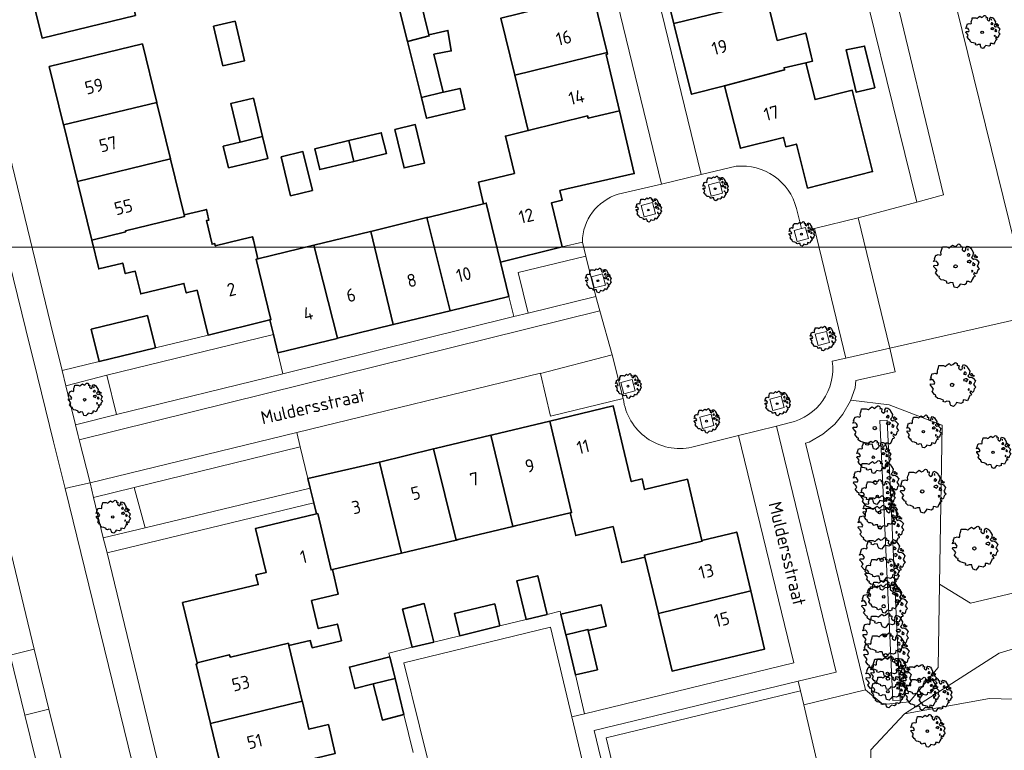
# Model space of a CAD drawing. Header units: metres. Extents: x 152391 to 157968, y 462336 to 467280.
# Tile 673 of 736: x 157176 to 157278, y 464316 to 464391. Entities that reach past the tile are written whole.
import ezdxf
from ezdxf.enums import TextEntityAlignment as Align

# ---------------------------------------------------------------- set-up
doc = ezdxf.new("R2010")
doc.units = ezdxf.units.M
doc.header["$LTSCALE"] = 0.75
doc.layers.get('0').update_dxf_attribs({"lineweight": 25})
for name, color, linetype, lineweight in [('B-GV-GR-BOOM-S', 252, 'Continuous', 25), ('B-WE-GR-BEPLANTING_CULTUUR_BODEMBEDEKKER-GV', 251, 'Continuous', 18), ('B-WE-GR-BEPLANTING_CULTUUR_BOSPLANTSOEN-GV', 251, 'Continuous', 18), ('B-WE-GR-GROENVOORZIENING-GV', 251, 'Continuous', 18), ('B-WE-GR-HOUTOPSTAND_LOOF-GV', 251, 'Continuous', 13), ('B-WE-OG-BEBOUWING-GV', 6, 'Continuous', 35), ('B-WE-OG-BEBOUWING-T18', 1, 'Continuous', 18), ('B-WE-OG-TERREIN_CULTUURSCHEIDING-GV', 251, 'Continuous', 18), ('B-WE-OG-TOPOGRAFIE-T18', 1, 'Continuous', 18), ('B-WE-OG-WATER_SLOOT-GV', 251, 'Continuous', 18), ('B-WE-VH-VERHARDING_ASFALT-GV', 251, 'Continuous', 18), ('B-WE-VH-VERHARDING_BETONSTRAATSTEEN-GV', 251, 'Continuous', 18), ('B-WE-VH-VERHARDING_STRAATBAKSTEEN-GV', 251, 'Continuous', 18), ('B-WE-VH-VERHARDING_TEGEL-GV', 251, 'Continuous', 18)]:
    doc.layers.add(name, color=color, linetype=linetype, lineweight=lineweight)
doc.layers.add('X-XX-AL-TEKENBLAD_HULPLIJN-G', color=7, linetype='Continuous', lineweight=18, plot=False)
doc.styles.add('NLCS-ISO-M750-T18', font='NLCS-ISO.ttf', dxfattribs={"height": 1.35})

# ---------------------------------------------------------------- blocks, each defined once
blk = doc.blocks.new('SGR-BOOM_21_30')
at = {"linetype": 'Continuous'}
for p, q in [((-1.13, 1.09), (-1.11, 1.19)), ((-1.12, 0.92), (-1.13, 1.09)), ((-1.11, 1.19), (-1.05, 1.33)), ((-1.05, 1.33), (-1.02, 1.5)), ((-1.02, 1.5), (-0.67, 1.5)), ((-0.67, 1.5), (-0.52, 1.43)), ((-0.52, 1.43), (-0.47, 1.45)), ((-0.47, 1.45), (-0.37, 1.55)), ((-0.37, 1.55), (-0.23, 1.65)), ((-0.23, 1.65), (-0.13, 1.58)), ((-0.13, 1.58), (-0.06, 1.52)), ((-0.06, 1.52), (0.07, 1.58)), ((0.07, 1.58), (0.2, 1.71)), ((0.2, 1.71), (0.26, 1.73)), ((0.26, 1.73), (0.33, 1.7)), ((0.33, 1.7), (0.39, 1.65)), ((0.4, 1.53), (0.38, 1.5)), ((0.38, 1.5), (0.53, 1.52)), ((0.39, 1.65), (0.4, 1.53)), ((0.54, 1.48), (0.51, 1.29)), ((0.51, 1.29), (0.57, 1.24)), ((0.53, 1.52), (0.54, 1.48)), ((0.57, 1.24), (0.69, 1.15)), ((0.69, 1.15), (0.75, 1.2)), ((0.75, 1.2), (0.8, 1.29)), ((0.79, 1.4), (0.89, 1.56)), ((0.8, 1.29), (0.79, 1.4)), ((0.89, 1.56), (1.02, 1.53)), ((0.97, 1.37), (0.93, 1.33)), ((0.93, 1.33), (0.95, 1.25)), ((0.95, 1.25), (0.96, 1.24)), ((0.96, 1.27), (0.97, 1.37)), ((1.02, 1.53), (1.16, 1.45)), ((1.16, 1.45), (1.25, 1.27)), ((1.25, 1.27), (1.38, 1.06)), ((1.38, 1.06), (1.32, 0.79)), ((-1.7, 0.37), (-1.66, 0.48)), ((-1.49, 0.41), (-1.7, 0.37)), ((-1.68, -0.03), (-1.67, 0.09)), ((-1.67, 0.09), (-1.39, 0.07)), ((-1.66, 0.48), (-1.6, 0.53)), ((-1.63, 0.58), (-1.53, 0.87)), ((-1.6, 0.53), (-1.63, 0.58)), ((-1.53, 0.87), (-1.46, 0.86)), ((-1.42, 0.33), (-1.49, 0.41)), ((-1.46, 0.86), (-1.34, 0.91)), ((-1.33, 0.18), (-1.42, 0.33)), ((-1.39, 0.07), (-1.33, 0.18)), ((-1.34, 0.91), (-1.18, 0.86)), ((-1.18, 0.86), (-1.12, 0.92)), ((0.94, 0.91), (0.89, 0.87)), ((0.89, 0.87), (0.93, 0.83)), ((0.93, 0.41), (0.89, 0.33)), ((0.89, 0.33), (1.03, 0.32)), ((0.93, 0.83), (0.98, 0.84)), ((1.05, 0.46), (0.93, 0.41)), ((0.97, 0.97), (0.94, 0.91)), ((1.03, 0.97), (0.97, 0.97)), ((0.98, 0.84), (1.03, 0.78)), ((1.08, 0.94), (1.03, 0.97)), ((1.03, 0.78), (1.08, 0.84)), ((1.03, 0.32), (1.11, 0.25)), ((1.11, 0.46), (1.05, 0.46)), ((1.12, 0.87), (1.08, 0.94)), ((1.08, 0.84), (1.12, 0.87)), ((1.22, 0.4), (1.11, 0.46)), ((1.11, 0.25), (1.2, 0.37)), ((1.2, 0.37), (1.24, 0.41)), ((1.32, 0.79), (1.23, 0.69)), ((1.23, 0.69), (1.27, 0.63)), ((1.27, 0.63), (1.38, 0.56)), ((1.34, 0.18), (1.31, 0.1)), ((1.43, 0.05), (1.31, 0.1)), ((1.36, 0.3), (1.34, 0.23)), ((1.34, 0.23), (1.34, 0.18)), ((1.43, 0.23), (1.36, 0.3)), ((1.38, 0.56), (1.44, 0.6)), ((1.47, 0.2), (1.43, 0.23)), ((1.43, 0.05), (1.51, 0.14)), ((1.47, 0.86), (1.44, 0.81)), ((1.44, 0.81), (1.46, 0.74)), ((1.44, 0.6), (1.57, 0.56)), ((1.46, 0.74), (1.53, 0.69)), ((1.54, 0.86), (1.47, 0.86)), ((1.51, 0.14), (1.47, 0.2)), ((1.53, 0.73), (1.64, 0.68)), ((1.53, 0.69), (1.54, 0.73)), ((1.62, 0.76), (1.54, 0.86)), ((1.57, 0.56), (1.64, 0.51)), ((1.73, 0.71), (1.62, 0.76)), ((1.64, 0.68), (1.73, 0.71)), ((1.64, 0.51), (1.81, 0.32)), ((1.72, 0.1), (1.67, 0.04)), ((1.67, 0.04), (1.76, -0.09)), ((1.81, 0.32), (1.72, 0.1)), ((-1.54, -0.18), (-1.68, -0.03)), ((-1.55, -0.51), (-1.49, -0.42)), ((-1.35, -0.75), (-1.55, -0.51)), ((-1.44, -0.32), (-1.54, -0.18)), ((-1.49, -0.42), (-1.44, -0.32)), ((-1.25, -0.78), (-1.35, -0.75)), ((-1.27, -0.9), (-1.25, -0.78)), ((-1.11, -1.05), (-1.27, -0.9)), ((1.29, -1.01), (1.18, -1.24)), ((1.29, -0.29), (1.24, -0.36)), ((1.24, -0.36), (1.25, -0.42)), ((1.26, -0.42), (1.33, -0.41)), ((1.33, -0.34), (1.29, -0.29)), ((1.36, -0.88), (1.29, -1.01)), ((1.33, -0.41), (1.33, -0.34)), ((1.37, -0.83), (1.36, -0.88)), ((1.48, -0.8), (1.37, -0.83)), ((1.46, -0.47), (1.39, -0.59)), ((1.39, -0.59), (1.43, -0.64)), ((1.43, -0.64), (1.5, -0.7)), ((1.58, -0.59), (1.46, -0.47)), ((1.5, -0.7), (1.48, -0.8)), ((1.66, -0.52), (1.58, -0.59)), ((1.68, -0.42), (1.66, -0.52)), ((1.72, -0.31), (1.68, -0.42)), ((1.84, -0.18), (1.72, -0.31)), ((1.76, -0.09), (1.84, -0.18)), ((-0.91, -1.08), (-1.11, -1.05)), ((-0.67, -1.18), (-0.91, -1.08)), ((-0.68, -1.29), (-0.67, -1.18)), ((-0.55, -1.33), (-0.68, -1.29)), ((-0.4, -1.26), (-0.55, -1.33)), ((-0.19, -1.28), (-0.4, -1.26)), ((-0.16, -1.43), (-0.19, -1.28)), ((-0.13, -1.49), (-0.16, -1.43)), ((-0.1, -1.61), (-0.13, -1.49)), ((0.11, -1.67), (-0.1, -1.61)), ((0.25, -1.52), (0.11, -1.67)), ((0.36, -1.38), (0.25, -1.52)), ((0.68, -1.44), (0.36, -1.38)), ((0.83, -1.36), (0.68, -1.44)), ((0.84, -1.16), (0.83, -1.36)), ((1.03, -1.18), (0.84, -1.16)), ((1.18, -1.24), (1.03, -1.18))]:
    blk.add_line(p, q, dxfattribs=at)
blk.add_circle((0, 0), 0.126, dxfattribs=at)
blk = doc.blocks.new('SGR-BOOM_31_50')
at = {"linetype": 'Continuous'}
for p, q in [((-0.63, 1.93), (-0.49, 2.06)), ((-0.49, 2.06), (-0.3, 2.2)), ((-0.3, 2.2), (-0.18, 2.11)), ((-0.18, 2.11), (-0.08, 2.02)), ((-0.08, 2.02), (0.09, 2.11)), ((0.09, 2.11), (0.27, 2.28)), ((0.27, 2.28), (0.35, 2.31)), ((0.35, 2.31), (0.44, 2.26)), ((0.44, 2.26), (0.52, 2.2)), ((0.54, 2.04), (0.51, 2)), ((0.52, 2.2), (0.54, 2.04)), ((1.05, 1.87), (1.19, 2.09)), ((1.19, 2.09), (1.36, 2.04)), ((1.36, 2.04), (1.54, 1.93)), ((-2.18, 0.77), (-2.04, 1.17)), ((-2.04, 1.17), (-1.94, 1.14)), ((-1.94, 1.14), (-1.79, 1.21)), ((-1.79, 1.21), (-1.57, 1.14)), ((-1.57, 1.14), (-1.49, 1.23)), ((-1.51, 1.45), (-1.48, 1.58)), ((-1.49, 1.23), (-1.51, 1.45)), ((-1.48, 1.58), (-1.4, 1.78)), ((-1.4, 1.78), (-1.36, 2)), ((-1.36, 2), (-0.89, 2)), ((-0.89, 2), (-0.69, 1.91)), ((-0.69, 1.91), (-0.63, 1.93)), ((0.51, 2), (0.71, 2.02)), ((0.72, 1.98), (0.68, 1.71)), ((0.68, 1.71), (0.75, 1.65)), ((0.71, 2.02), (0.72, 1.98)), ((0.75, 1.65), (0.92, 1.54)), ((0.92, 1.54), (1, 1.6)), ((1, 1.6), (1.06, 1.71)), ((1.06, 1.71), (1.05, 1.87)), ((1.25, 1.21), (1.19, 1.17)), ((1.19, 1.17), (1.23, 1.1)), ((1.3, 1.82), (1.23, 1.78)), ((1.23, 1.78), (1.27, 1.67)), ((1.23, 1.1), (1.31, 1.12)), ((1.3, 1.3), (1.25, 1.21)), ((1.27, 1.67), (1.28, 1.65)), ((1.28, 1.69), (1.3, 1.82)), ((1.37, 1.3), (1.3, 1.3)), ((1.31, 1.12), (1.37, 1.03)), ((1.44, 1.25), (1.37, 1.3)), ((1.37, 1.03), (1.44, 1.12)), ((1.5, 1.17), (1.44, 1.25)), ((1.44, 1.12), (1.5, 1.17)), ((1.54, 1.93), (1.67, 1.69)), ((1.76, 1.06), (1.64, 0.93)), ((1.67, 1.69), (1.84, 1.41)), ((1.84, 1.41), (1.76, 1.06)), ((1.96, 1.14), (1.92, 1.08)), ((1.92, 1.08), (1.95, 0.99)), ((2.06, 1.14), (1.96, 1.14)), ((2.16, 1.01), (2.06, 1.14)), ((-2.27, 0.49), (-2.21, 0.64)), ((-1.99, 0.55), (-2.27, 0.49)), ((-2.24, -0.04), (-2.22, 0.11)), ((-2.22, 0.11), (-1.85, 0.09)), ((-2.21, 0.64), (-2.13, 0.71)), ((-2.13, 0.71), (-2.18, 0.77)), ((-1.9, 0.44), (-1.99, 0.55)), ((-1.77, 0.25), (-1.9, 0.44)), ((-1.85, 0.09), (-1.77, 0.25)), ((1.23, 0.55), (1.19, 0.44)), ((1.19, 0.44), (1.37, 0.42)), ((1.4, 0.62), (1.23, 0.55)), ((1.37, 0.42), (1.48, 0.33)), ((1.48, 0.62), (1.4, 0.62)), ((1.62, 0.53), (1.48, 0.62)), ((1.48, 0.33), (1.61, 0.49)), ((1.61, 0.49), (1.65, 0.55)), ((1.64, 0.93), (1.7, 0.84)), ((1.7, 0.84), (1.84, 0.75)), ((1.79, 0.25), (1.75, 0.14)), ((1.91, 0.07), (1.75, 0.14)), ((1.81, 0.4), (1.79, 0.31)), ((1.79, 0.31), (1.79, 0.25)), ((1.9, 0.31), (1.81, 0.4)), ((1.84, 0.75), (1.92, 0.79)), ((1.96, 0.27), (1.9, 0.31)), ((1.91, 0.07), (2.01, 0.18)), ((1.92, 0.79), (2.09, 0.75)), ((1.95, 0.99), (2.04, 0.93)), ((2.01, 0.18), (1.96, 0.27)), ((2.04, 0.97), (2.18, 0.9)), ((2.04, 0.93), (2.06, 0.97)), ((2.09, 0.75), (2.18, 0.68)), ((2.3, 0.95), (2.16, 1.01)), ((2.18, 0.9), (2.3, 0.95)), ((2.18, 0.68), (2.41, 0.42)), ((2.29, 0.14), (2.23, 0.05)), ((2.23, 0.05), (2.35, -0.13)), ((2.41, 0.42), (2.29, 0.14)), ((-2.05, -0.24), (-2.24, -0.04)), ((-2.07, -0.67), (-1.99, -0.56)), ((-1.8, -1), (-2.07, -0.67)), ((-1.91, -0.43), (-2.05, -0.24)), ((-1.99, -0.56), (-1.91, -0.43)), ((-1.67, -1.05), (-1.8, -1)), ((1.72, -0.39), (1.65, -0.48)), ((1.65, -0.48), (1.67, -0.56)), ((1.68, -0.56), (1.78, -0.54)), ((1.78, -0.45), (1.72, -0.39)), ((1.78, -0.54), (1.78, -0.45)), ((1.95, -0.63), (1.85, -0.78)), ((1.85, -0.78), (1.9, -0.85)), ((1.9, -0.85), (1.99, -0.94)), ((2.1, -0.78), (1.95, -0.63)), ((1.99, -0.94), (1.98, -1.07)), ((2.21, -0.7), (2.1, -0.78)), ((2.24, -0.56), (2.21, -0.7)), ((2.29, -0.41), (2.24, -0.56)), ((2.46, -0.24), (2.29, -0.41)), ((2.35, -0.13), (2.46, -0.24)), ((-1.7, -1.2), (-1.67, -1.05)), ((-1.48, -1.4), (-1.7, -1.2)), ((-1.22, -1.44), (-1.48, -1.4)), ((-0.89, -1.57), (-1.22, -1.44)), ((-0.91, -1.72), (-0.89, -1.57)), ((-0.73, -1.77), (-0.91, -1.72)), ((-0.53, -1.68), (-0.73, -1.77)), ((-0.25, -1.7), (-0.53, -1.68)), ((-0.21, -1.9), (-0.25, -1.7)), ((-0.18, -1.99), (-0.21, -1.9)), ((-0.13, -2.14), (-0.18, -1.99)), ((0.34, -2.03), (0.15, -2.23)), ((0.47, -1.83), (0.34, -2.03)), ((0.91, -1.92), (0.47, -1.83)), ((1.11, -1.81), (0.91, -1.92)), ((1.13, -1.55), (1.11, -1.81)), ((1.37, -1.57), (1.13, -1.55)), ((1.58, -1.66), (1.37, -1.57)), ((1.72, -1.35), (1.58, -1.66)), ((1.81, -1.18), (1.72, -1.35)), ((1.82, -1.11), (1.81, -1.18)), ((1.98, -1.07), (1.82, -1.11)), ((0.15, -2.23), (-0.13, -2.14))]:
    blk.add_line(p, q, dxfattribs=at)
blk.add_circle((0, 0), 0.169, dxfattribs=at)
blk = doc.blocks.new('SGR-BOOM_0_20')
at = {"linetype": 'Continuous'}
for p, q in [((-0.79, 1), (-0.76, 1.12)), ((-0.76, 1.12), (-0.5, 1.12)), ((-0.5, 1.12), (-0.39, 1.07)), ((-0.39, 1.07), (-0.35, 1.09)), ((-0.35, 1.09), (-0.27, 1.16)), ((-0.27, 1.16), (-0.17, 1.24)), ((-0.17, 1.24), (-0.1, 1.19)), ((-0.1, 1.19), (-0.05, 1.14)), ((-0.05, 1.14), (0.05, 1.19)), ((0.05, 1.19), (0.15, 1.28)), ((0.15, 1.28), (0.2, 1.3)), ((0.2, 1.3), (0.25, 1.27)), ((0.25, 1.27), (0.29, 1.24)), ((0.3, 1.15), (0.28, 1.12)), ((0.28, 1.12), (0.4, 1.14)), ((0.29, 1.24), (0.3, 1.15)), ((0.41, 1.11), (0.38, 0.96)), ((0.4, 1.14), (0.41, 1.11)), ((0.59, 1.05), (0.67, 1.17)), ((0.6, 0.96), (0.59, 1.05)), ((0.67, 1.17), (0.76, 1.15)), ((0.73, 1.03), (0.69, 1)), ((0.72, 0.95), (0.73, 1.03)), ((0.76, 1.15), (0.87, 1.09)), ((0.87, 1.09), (0.94, 0.95)), ((-1.28, 0.27), (-1.24, 0.36)), ((-1.12, 0.31), (-1.28, 0.27)), ((-1.26, -0.02), (-1.25, 0.06)), ((-1.25, 0.06), (-1.04, 0.05)), ((-1.24, 0.36), (-1.2, 0.4)), ((-1.22, 0.43), (-1.15, 0.66)), ((-1.2, 0.4), (-1.22, 0.43)), ((-1.15, 0.66), (-1.09, 0.64)), ((-1.07, 0.25), (-1.12, 0.31)), ((-1.09, 0.64), (-1.01, 0.68)), ((-1, 0.14), (-1.07, 0.25)), ((-1.04, 0.05), (-1, 0.14)), ((-1.01, 0.68), (-0.88, 0.64)), ((-0.88, 0.64), (-0.84, 0.69)), ((-0.85, 0.82), (-0.83, 0.89)), ((-0.84, 0.69), (-0.85, 0.82)), ((-0.83, 0.89), (-0.79, 1)), ((0.38, 0.96), (0.42, 0.93)), ((0.42, 0.93), (0.52, 0.87)), ((0.52, 0.87), (0.56, 0.9)), ((0.56, 0.9), (0.6, 0.96)), ((0.7, 0.68), (0.67, 0.66)), ((0.67, 0.66), (0.69, 0.62)), ((0.69, 0.31), (0.67, 0.25)), ((0.67, 0.25), (0.77, 0.24)), ((0.69, 1), (0.71, 0.94)), ((0.69, 0.62), (0.74, 0.63)), ((0.79, 0.35), (0.69, 0.31)), ((0.73, 0.73), (0.7, 0.68)), ((0.71, 0.94), (0.72, 0.93)), ((0.77, 0.73), (0.73, 0.73)), ((0.74, 0.63), (0.77, 0.58)), ((0.81, 0.71), (0.77, 0.73)), ((0.77, 0.58), (0.81, 0.63)), ((0.77, 0.24), (0.83, 0.19)), ((0.83, 0.35), (0.79, 0.35)), ((0.84, 0.66), (0.81, 0.71)), ((0.81, 0.63), (0.84, 0.66)), ((0.91, 0.3), (0.83, 0.35)), ((0.83, 0.19), (0.9, 0.27)), ((0.9, 0.27), (0.93, 0.31)), ((0.99, 0.59), (0.92, 0.52)), ((0.92, 0.52), (0.96, 0.47)), ((0.94, 0.95), (1.03, 0.79)), ((0.96, 0.47), (1.03, 0.42)), ((1.01, 0.14), (0.98, 0.08)), ((1.08, 0.04), (0.98, 0.08)), ((1.03, 0.79), (0.99, 0.59)), ((1.02, 0.22), (1.01, 0.18)), ((1.01, 0.18), (1.01, 0.14)), ((1.07, 0.18), (1.02, 0.22)), ((1.03, 0.42), (1.08, 0.45)), ((1.1, 0.15), (1.07, 0.18)), ((1.1, 0.64), (1.08, 0.61)), ((1.08, 0.61), (1.1, 0.56)), ((1.08, 0.45), (1.17, 0.42)), ((1.08, 0.04), (1.13, 0.1)), ((1.16, 0.64), (1.1, 0.64)), ((1.1, 0.56), (1.15, 0.52)), ((1.13, 0.1), (1.1, 0.15)), ((1.15, 0.55), (1.23, 0.51)), ((1.15, 0.52), (1.16, 0.55)), ((1.22, 0.57), (1.16, 0.64)), ((1.17, 0.42), (1.23, 0.39)), ((1.3, 0.53), (1.22, 0.57)), ((1.23, 0.51), (1.3, 0.53)), ((1.23, 0.39), (1.36, 0.24)), ((1.29, 0.08), (1.25, 0.03)), ((1.25, 0.03), (1.32, -0.07)), ((1.36, 0.24), (1.29, 0.08)), ((-1.15, -0.13), (-1.26, -0.02)), ((-1.16, -0.38), (-1.12, -0.32)), ((-1.02, -0.56), (-1.16, -0.38)), ((-1.08, -0.24), (-1.15, -0.13)), ((-1.12, -0.32), (-1.08, -0.24)), ((-0.94, -0.59), (-1.02, -0.56)), ((-0.95, -0.67), (-0.94, -0.59)), ((-0.83, -0.79), (-0.95, -0.67)), ((-0.68, -0.81), (-0.83, -0.79)), ((-0.5, -0.88), (-0.68, -0.81)), ((-0.51, -0.97), (-0.5, -0.88)), ((-0.41, -0.99), (-0.51, -0.97)), ((-0.3, -0.95), (-0.41, -0.99)), ((-0.14, -0.96), (-0.3, -0.95)), ((-0.12, -1.07), (-0.14, -0.96)), ((0.63, -0.87), (0.62, -1.02)), ((0.77, -0.88), (0.63, -0.87)), ((0.89, -0.93), (0.77, -0.88)), ((0.96, -0.76), (0.89, -0.93)), ((0.96, -0.22), (0.93, -0.27)), ((0.93, -0.27), (0.94, -0.32)), ((0.95, -0.32), (1, -0.3)), ((1, -0.26), (0.96, -0.22)), ((1.02, -0.66), (0.96, -0.76)), ((1, -0.3), (1, -0.26)), ((1.03, -0.63), (1.02, -0.66)), ((1.11, -0.6), (1.03, -0.63)), ((1.1, -0.35), (1.04, -0.44)), ((1.04, -0.44), (1.07, -0.48)), ((1.07, -0.48), (1.12, -0.53)), ((1.18, -0.44), (1.1, -0.35)), ((1.12, -0.53), (1.11, -0.6)), ((1.24, -0.39), (1.18, -0.44)), ((1.26, -0.32), (1.24, -0.39)), ((1.29, -0.23), (1.26, -0.32)), ((1.38, -0.13), (1.29, -0.23)), ((1.32, -0.07), (1.38, -0.13)), ((-0.1, -1.12), (-0.12, -1.07)), ((-0.07, -1.2), (-0.1, -1.12)), ((0.08, -1.25), (-0.07, -1.2)), ((0.19, -1.14), (0.08, -1.25)), ((0.27, -1.03), (0.19, -1.14)), ((0.51, -1.08), (0.27, -1.03)), ((0.62, -1.02), (0.51, -1.08))]:
    blk.add_line(p, q, dxfattribs=at)
blk.add_circle((0, 0), 0.0948, dxfattribs=at)

msp = doc.modelspace()

# ---------------------------------------------------------------- linework, layer by layer
at = {"layer": 'B-WE-GR-BEPLANTING_CULTUUR_BODEMBEDEKKER-GV'}
for points in [[(157261.26, 464402.44), (157268.71, 464372.12), (157271.49, 464372.87), (157264.19, 464403.21), (157263.51, 464406.06), (157259.76, 464421.63), (157259.53, 464422.6), (157259.1, 464422.5), (157258.71, 464421.85), (157257.13, 464419.23), (157260.54, 464405.36)], [(157180.86, 464353.15), (157181.85, 464349.13), (157186.09, 464350.17), (157185.1, 464354.26)], [(157184.73, 464337.44), (157189.04, 464338.48), (157187.9, 464342.64), (157183.73, 464341.6)]]:
    msp.add_lwpolyline(points, close=True, dxfattribs=at)
at = {"layer": 'B-WE-GR-BEPLANTING_CULTUUR_BOSPLANTSOEN-GV'}
msp.add_lwpolyline([(157257.07, 464320.2), (157256.72, 464321.66), (157236.63, 464316.8), (157245.45, 464280.13), (157251.78, 464282.09), (157260.54, 464305.19)], close=True, dxfattribs=at)
for points in [[(157299.65, 464308.01), (157295.86, 464313.69), (157294.19, 464314.78), (157292.15, 464313.74), (157284.47, 464318.91), (157284.56, 464320.62), (157276.21, 464320.86), (157267.45, 464319.27)], [(157267.45, 464319.27), (157263.99, 464315.55), (157263.73, 464303.34), (157256.29, 464282.35), (157265.59, 464283.15), (157275.15, 464281.03), (157278.86, 464276.51), (157280.19, 464264.56), (157286.3, 464256.06), (157293.2, 464255.53), (157299.84, 464268.54), (157305.77, 464290.9)]]:
    msp.add_lwpolyline(points, dxfattribs=at)
at = {"layer": 'B-WE-GR-GROENVOORZIENING-GV'}
for points in [[(157247.5, 464372.74), (157248.67, 464373.04), (157248.37, 464374.2), (157247.21, 464373.9)], [(157240.57, 464370.6), (157241.73, 464370.9), (157241.44, 464372.06), (157240.27, 464371.76)], [(157257.31, 464369.19), (157257.23, 464369.5), (157256.8, 464369.39), (157256.07, 464369.2), (157256.36, 464368.04), (157257.53, 464368.34)], [(157235.41, 464363.25), (157236.58, 464363.55), (157236.28, 464364.71), (157235.12, 464364.41)], [(157258.53, 464357.3), (157259.69, 464357.6), (157259.39, 464358.76), (157258.23, 464358.47)], [(157238.46, 464352.33), (157239.63, 464352.62), (157239.33, 464353.78), (157238.17, 464353.49)], [(157253.85, 464350.6), (157255.01, 464350.9), (157254.71, 464352.06), (157253.55, 464351.77)], [(157246.61, 464348.75), (157247.78, 464349.05), (157247.48, 464350.21), (157246.32, 464349.91)]]:
    msp.add_lwpolyline(points, close=True, dxfattribs=at)
at = {"layer": 'B-WE-GR-HOUTOPSTAND_LOOF-GV'}
for points in [[(157271.07, 464332.65), (157271.35, 464349.07), (157265.88, 464351.17), (157261.92, 464351.67), (157261.87, 464351.58), (157261.09, 464350.21), (157260.25, 464349.19), (157259.02, 464348.14), (157257.6, 464347.34), (157257.23, 464347.22), (157263.43, 464321.74), (157265.26, 464320.23), (157267.95, 464320.51), (157270.93, 464324.05)], [(157267.01, 464320.67), (157266.25, 464320.65), (157264.89, 464349.56), (157265.67, 464349.59)]]:
    msp.add_lwpolyline(points, close=True, dxfattribs=at)
at = {"layer": 'B-WE-OG-BEBOUWING-GV'}
for points in [[(157241.83, 464397.67), (157243.62, 464390.55), (157253.27, 464392.91), (157251.46, 464400.1)], [(157186.58, 464397.4), (157176.93, 464395.07), (157176.94, 464395.03), (157178.4, 464389.05), (157188.04, 464391.4)], [(157216.14, 464388.71), (157216.26, 464388.74), (157218.38, 464389.27), (157218.35, 464389.38), (157217.87, 464391.35), (157216.91, 464395.32), (157214.8, 464394.81), (157214.62, 464394.76)], [(157227.2, 464385.23), (157236.76, 464387.56), (157235.31, 464393.49), (157225.76, 464391.11)], [(157248.88, 464384.11), (157255.06, 464385.77), (157255.01, 464385.99), (157257.26, 464386.5), (157257.95, 464386.67), (157257.82, 464387.22), (157257.26, 464389.57), (157254.31, 464388.82), (157253.33, 464392.71), (157253.27, 464392.91), (157243.62, 464390.55), (157243.67, 464390.37), (157245.46, 464383.25)], [(157196.1, 464390.27), (157197.07, 464386.19), (157199.31, 464386.72), (157198.34, 464390.8)], [(157218.35, 464389.38), (157218.38, 464389.27), (157216.26, 464388.74), (157216.14, 464388.71), (157217.58, 464382.92), (157219.83, 464383.46), (157218.86, 464387.38), (157220.65, 464387.73), (157220.3, 464389.84)], [(157180.62, 464380.09), (157190.24, 464382.41), (157188.76, 464388.46), (157179.15, 464386.11)], [(157264.37, 464383.92), (157263.32, 464388.23), (157261.42, 464387.83), (157262.47, 464383.46)], [(157236.76, 464387.56), (157227.2, 464385.23), (157228.6, 464379.51), (157234.73, 464381.01), (157234.79, 464380.77), (157238.03, 464381.53), (157236.66, 464387.36), (157236.8, 464387.4)], [(157257.26, 464386.5), (157255.01, 464385.99), (157255.06, 464385.77), (157248.88, 464384.11), (157250.51, 464377.67), (157254.97, 464378.79), (157255.21, 464377.83), (157256.29, 464378.1), (157257.44, 464373.56), (157264.16, 464375.26), (157262.05, 464383.66), (157258.22, 464382.7)], [(157219.83, 464383.46), (157217.58, 464382.92), (157218.11, 464380.78), (157218.13, 464380.78), (157222.07, 464381.71), (157221.57, 464383.86), (157219.85, 464383.46)], [(157190.24, 464382.41), (157180.62, 464380.09), (157180.64, 464380.02), (157182.05, 464374.25), (157191.67, 464376.57), (157190.26, 464382.34)], [(157200.22, 464382.86), (157197.9, 464382.3), (157198.87, 464378.31), (157201.17, 464378.89)], [(157223.99, 464371.94), (157224.26, 464372.01), (157225.74, 464365.93), (157232.1, 464367.48), (157230.99, 464372.04), (157232.12, 464372.32), (157231.88, 464373.31), (157232.57, 464373.48), (157239.55, 464375.06), (157238.03, 464381.53), (157234.79, 464380.77), (157234.73, 464381.01), (157228.6, 464379.51), (157226.24, 464378.93), (157227.18, 464375.08), (157223.45, 464374.17)], [(157214.84, 464379.62), (157215.79, 464375.64), (157217.88, 464376.13), (157216.93, 464380.12)], [(157210.6, 464376.32), (157213.95, 464377.12), (157213.43, 464379.28), (157210.08, 464378.48)], [(157201.17, 464378.89), (157198.87, 464378.31), (157197.12, 464377.89), (157197.66, 464375.66), (157201.72, 464376.63)], [(157210.6, 464376.32), (157210.08, 464378.48), (157206.57, 464377.62), (157207.08, 464375.47)], [(157203.08, 464376.78), (157204.06, 464372.78), (157206.31, 464373.33), (157205.34, 464377.33)], [(157191.67, 464376.57), (157182.05, 464374.25), (157182.06, 464374.2), (157183.53, 464368.19), (157187.04, 464369.05), (157187.01, 464369.14), (157193.12, 464370.64), (157193.08, 464370.8), (157191.67, 464376.54)], [(157225.74, 464365.93), (157224.26, 464372.01), (157223.99, 464371.94), (157218.23, 464370.53), (157218.12, 464370.51), (157220.53, 464360.89), (157226.61, 464362.38)], [(157193.08, 464370.8), (157193.12, 464370.64), (157187.01, 464369.14), (157187.04, 464369.05), (157183.53, 464368.19), (157184.25, 464365.21), (157186.73, 464365.82), (157186.99, 464364.73), (157188.03, 464364.98), (157188.6, 464362.63), (157193.05, 464363.71), (157193.29, 464362.74), (157194.41, 464363.02), (157195.54, 464358.39), (157201.92, 464359.95), (157202.03, 464359.98), (157200.51, 464366.21), (157200.69, 464366.25), (157200.22, 464368.18), (157200.14, 464368.53), (157199.11, 464368.28), (157198.96, 464368.24), (157196.29, 464367.59), (157196.23, 464367.84), (157195.96, 464367.77), (157195.37, 464370.2), (157195.63, 464370.26), (157195.6, 464370.39), (157195.37, 464371.36), (157195.14, 464371.3)], [(157214.66, 464359.46), (157220.53, 464360.89), (157218.12, 464370.51), (157212.34, 464369.09)], [(157208.92, 464358.06), (157214.66, 464359.46), (157212.34, 464369.09), (157212.3, 464369.08), (157206.47, 464367.66)], [(157208.92, 464358.06), (157206.47, 464367.66), (157200.69, 464366.25), (157200.51, 464366.21), (157202.03, 464359.98), (157201.92, 464359.95), (157202.29, 464358.43), (157202.75, 464356.55), (157208.86, 464358.04)], [(157190.1, 464357.06), (157189.29, 464360.4), (157183.48, 464358.98), (157184.29, 464355.65)], [(157240.65, 464335.45), (157240.6, 464335.67), (157246.56, 464337.1), (157246.54, 464337.18), (157245.03, 464343.49), (157240.61, 464342.43), (157240.35, 464343.52), (157239.24, 464343.25), (157237.37, 464351.06), (157230.83, 464349.49), (157233.08, 464340.06), (157232.93, 464340.03), (157233.5, 464337.68), (157237.36, 464338.6), (157238.25, 464334.88)], [(157224.73, 464348.04), (157227.02, 464338.62), (157227.25, 464338.67), (157232.93, 464340.03), (157233.08, 464340.06), (157230.83, 464349.49), (157224.92, 464348.08)], [(157218.83, 464346.63), (157221.15, 464337.21), (157221.35, 464337.26), (157227.02, 464338.62), (157224.73, 464348.04), (157219.13, 464346.7)], [(157221.15, 464337.21), (157218.83, 464346.63), (157213.23, 464345.27), (157215.5, 464335.86)], [(157206.09, 464342.58), (157206.45, 464341.06), (157206.73, 464339.92), (157206.86, 464339.95), (157208.25, 464334.13), (157208.38, 464334.16), (157215.5, 464335.86), (157213.23, 464345.27), (157212.81, 464345.16), (157205.85, 464343.57)], [(157206.73, 464339.92), (157200.45, 464338.42), (157201.54, 464333.86), (157200.48, 464333.61), (157200.72, 464332.61), (157192.92, 464330.75), (157194.41, 464324.52), (157197.73, 464325.37), (157197.85, 464325.13), (157203.84, 464326.56), (157203.89, 464326.32), (157206.1, 464326.84), (157206.26, 464326.21), (157206.28, 464326.09), (157209.31, 464326.81), (157208.9, 464328.54), (157206.92, 464328.07), (157206.23, 464330.97), (157208.98, 464331.63), (157208.38, 464334.16), (157208.25, 464334.13), (157206.86, 464339.95)], [(157246.54, 464337.18), (157246.56, 464337.1), (157240.6, 464335.67), (157240.65, 464335.45), (157242.04, 464329.64), (157251.58, 464331.96), (157250.13, 464338.04)], [(157230.54, 464329.53), (157229.59, 464333.52), (157227.44, 464333.01), (157228.39, 464329.01)], [(157251.58, 464331.96), (157242.04, 464329.64), (157242.05, 464329.57), (157243.46, 464323.68), (157253.01, 464325.96)], [(157218.87, 464326.68), (157217.87, 464330.65), (157215.63, 464330.08), (157216.63, 464326.14)], [(157225.68, 464328.34), (157225.14, 464330.62), (157220.98, 464329.62), (157221.53, 464327.33)], [(157232.49, 464327.44), (157234.76, 464327.98), (157234.78, 464327.88), (157236.65, 464328.33), (157236.12, 464330.53), (157231.98, 464329.55)], [(157234.78, 464327.88), (157234.76, 464327.98), (157232.49, 464327.44), (157232.51, 464327.35), (157233.48, 464323.28), (157235.75, 464323.82)], [(157205.27, 464320.57), (157203.89, 464326.32), (157203.84, 464326.56), (157197.85, 464325.13), (157197.73, 464325.37), (157194.41, 464324.52), (157194.43, 464324.44), (157194.33, 464324.41), (157195.8, 464318.28)], [(157212.58, 464322.36), (157214.85, 464322.91), (157214.3, 464325.15), (157210.14, 464324.09), (157210.71, 464321.88)], [(157215.76, 464319.2), (157214.85, 464322.91), (157212.58, 464322.36), (157213.54, 464318.63)], [(157195.8, 464318.28), (157195.81, 464318.23), (157197.2, 464312.43), (157197.21, 464312.39), (157206.67, 464314.7), (157208.68, 464315.18), (157207.97, 464318.16), (157205.96, 464317.68), (157205.28, 464320.52), (157205.27, 464320.57)]]:
    msp.add_lwpolyline(points, close=True, dxfattribs=at)
at = {"layer": 'B-WE-OG-TERREIN_CULTUURSCHEIDING-GV'}
for points in [[(157336.74, 464419.93), (157328.54, 464375.15), (157316.77, 464329.93), (157312.56, 464328.88), (157310.46, 464331.83), (157311.09, 464340.45), (157309.81, 464349.83), (157307.88, 464341.59), (157299.73, 464338.03), (157299.73, 464337.51), (157296.58, 464333.09), (157284.81, 464327.83), (157277.24, 464325.52), (157267.45, 464319.27), (157276.21, 464320.86), (157284.56, 464320.62), (157284.64, 464322.31), (157291.88, 464322.55), (157296.29, 464317.89), (157295.3, 464315.35), (157294.19, 464314.78), (157295.86, 464313.69), (157299.65, 464308.01)], [(157269.77, 464404.68), (157280.66, 464360.38), (157265.92, 464357.04), (157266.47, 464354.6), (157262.44, 464353.68), (157262.34, 464352.95), (157261.87, 464351.58), (157261.92, 464351.67), (157265.88, 464351.17), (157271.35, 464349.07), (157271.07, 464332.65), (157274.27, 464330.71), (157279.34, 464331.9)], [(157255.55, 464349.33), (157254.22, 464348.99), (157260.41, 464323.58), (157256.48, 464322.63), (157256.72, 464321.66), (157257.07, 464320.2), (157263.43, 464321.74), (157257.23, 464347.22), (157257.6, 464347.34), (157259.02, 464348.14), (157260.25, 464349.19), (157261.09, 464350.21), (157261.87, 464351.58), (157262.34, 464352.95), (157262.44, 464353.68), (157266.47, 464354.6), (157265.92, 464357.04), (157261.39, 464356.01), (157259.99, 464355.69)], [(157279.34, 464331.9), (157274.27, 464330.71), (157271.07, 464332.65), (157270.93, 464324.05), (157267.95, 464320.51), (157265.26, 464320.23), (157263.43, 464321.74), (157257.07, 464320.2), (157260.54, 464305.19), (157251.78, 464282.09), (157245.45, 464280.13), (157244.5, 464279.83)], [(157259.48, 464234.49), (157257.68, 464248.35), (157257.05, 464271.06), (157256.29, 464282.35), (157263.73, 464303.34), (157263.99, 464315.55), (157267.45, 464319.27), (157277.24, 464325.52), (157284.81, 464327.83)]]:
    msp.add_lwpolyline(points, dxfattribs=at)
for points in [[(157262.67, 464370.48), (157265.92, 464357.04), (157280.66, 464360.38), (157269.77, 464404.68), (157264.19, 464403.21), (157271.49, 464372.87), (157268.71, 464372.12)], [(157256.48, 464322.63), (157235.42, 464317.54), (157244.5, 464279.83), (157245.45, 464280.13), (157236.63, 464316.8), (157256.72, 464321.66)]]:
    msp.add_lwpolyline(points, close=True, dxfattribs=at)
msp.add_lwpolyline([(157259.99, 464355.69, -0.393237), (157255.55, 464349.33)], format="xyb", dxfattribs=at)
at = {"layer": 'B-WE-OG-WATER_SLOOT-GV'}
msp.add_lwpolyline([(157267.01, 464320.67), (157265.67, 464349.59), (157264.89, 464349.56), (157266.25, 464320.65)], close=True, dxfattribs=at)
at = {"layer": 'B-WE-VH-VERHARDING_ASFALT-GV'}
msp.add_lwpolyline([(157200.97, 464260.38), (157199.88, 464264.49), (157180.79, 464342.55), (157179.58, 464347.36), (157177.93, 464354.09), (157176.74, 464358.95), (157166.9, 464399.02), (157161.89, 464419.48), (157160.68, 464424.38), (157155.8, 464444.05), (157149.11, 464442.34), (157160.17, 464397.36), (157168.55, 464363.09), (157172.83, 464345.56), (157177.6, 464325.94), (157179.12, 464319.75), (157182.46, 464306.17), (157183.89, 464300.36), (157187.18, 464286.99), (157188.57, 464281.34)], dxfattribs=at)
at = {"layer": 'B-WE-VH-VERHARDING_BETONSTRAATSTEEN-GV'}
for points in [[(157228.6, 464360.65), (157227.57, 464364.83), (157234.55, 464366.53), (157234.19, 464367.99), (157232.1, 464367.48), (157225.74, 464365.93), (157226.61, 464362.38), (157227.12, 464360.29)], [(157234.55, 464366.53), (157227.57, 464364.83), (157228.6, 464360.65), (157235.58, 464362.38)], [(157181.85, 464349.13), (157182.13, 464347.97), (157182.23, 464347.56), (157236, 464360.87), (157235.58, 464362.38), (157228.6, 464360.65), (157227.12, 464360.29), (157203.28, 464354.39), (157186.09, 464350.17)], [(157229.86, 464354.42), (157237.25, 464356.34), (157236, 464360.87), (157182.23, 464347.56), (157183.36, 464343.12), (157204.71, 464348.32), (157229.85, 464354.45)], [(157195.54, 464358.39), (157190.1, 464357.06), (157184.29, 464355.65), (157180.48, 464354.72), (157180.86, 464353.15), (157185.1, 464354.26), (157202.29, 464358.43), (157201.92, 464359.95)], [(157202.75, 464356.55), (157202.29, 464358.43), (157185.1, 464354.26), (157186.09, 464350.17), (157203.28, 464354.39)], [(157229.86, 464354.42), (157230.91, 464350), (157238.41, 464351.83), (157237.25, 464356.34)], [(157204.71, 464348.32), (157183.36, 464343.12), (157183.73, 464341.6), (157187.9, 464342.64), (157205.06, 464346.85)], [(157205.06, 464346.85), (157187.9, 464342.64), (157189.04, 464338.48), (157206.09, 464342.58), (157205.85, 464343.57)], [(157184.73, 464337.44), (157185.11, 464335.9), (157206.45, 464341.06), (157206.09, 464342.58), (157189.04, 464338.48)]]:
    msp.add_lwpolyline(points, close=True, dxfattribs=at)
at = {"layer": 'B-WE-VH-VERHARDING_STRAATBAKSTEEN-GV'}
for points in [[(157250.06, 464375.81), (157246.47, 464374.96), (157242.36, 464373.98), (157237.89, 464372.92)], [(157259.99, 464355.69), (157261.39, 464356.01), (157258.14, 464369.39), (157257.31, 464369.19), (157257.53, 464368.34), (157256.36, 464368.04), (157256.07, 464369.2), (157256.8, 464369.39), (157256.3, 464371.46)], [(157234.19, 464367.99), (157234.55, 464366.53), (157235.58, 464362.38), (157236, 464360.87), (157237.25, 464356.34), (157238.41, 464351.83)], [(157245.5, 464346.81), (157250.3, 464348), (157254.22, 464348.99), (157255.55, 464349.33)]]:
    msp.add_lwpolyline(points, dxfattribs=at)
for points in [[(157256.3, 464371.46, 0.370533), (157250.06, 464375.81)], [(157237.89, 464372.92, 0.329631), (157234.19, 464367.99)], [(157255.55, 464349.33, 0.393237), (157259.99, 464355.69)], [(157238.41, 464351.83, 0.443051), (157245.5, 464346.81)]]:
    msp.add_lwpolyline(points, format="xyb", dxfattribs=at)
for points in [[(157247.5, 464372.74), (157247.21, 464373.9), (157248.37, 464374.2), (157248.67, 464373.04)], [(157240.57, 464370.6), (157240.27, 464371.76), (157241.44, 464372.06), (157241.73, 464370.9)], [(157261.39, 464356.01), (157265.92, 464357.04), (157262.67, 464370.48), (157258.14, 464369.39), (157258.14, 464369.39)], [(157235.41, 464363.25), (157235.12, 464364.41), (157236.28, 464364.71), (157236.58, 464363.55)], [(157258.53, 464357.3), (157258.23, 464358.47), (157259.39, 464358.76), (157259.69, 464357.6)], [(157238.46, 464352.33), (157238.17, 464353.49), (157239.33, 464353.78), (157239.63, 464352.62)], [(157253.85, 464350.6), (157253.55, 464351.77), (157254.71, 464352.06), (157255.01, 464350.9)], [(157246.61, 464348.75), (157246.32, 464349.91), (157247.48, 464350.21), (157247.78, 464349.05)]]:
    msp.add_lwpolyline(points, close=True, dxfattribs=at)
at = {"layer": 'B-WE-VH-VERHARDING_TEGEL-GV'}
for points in [[(157246.47, 464374.96), (157240.98, 464397.45), (157240.97, 464397.45), (157240.13, 464400.43), (157232.64, 464430.95), (157228.4, 464429.88), (157235.1, 464402.68), (157235.1, 464402.66), (157235.71, 464400.13), (157236, 464400.2), (157242.36, 464373.98)], [(157182.13, 464347.97), (157181.85, 464349.13), (157180.86, 464353.15), (157180.48, 464354.72), (157179.29, 464359.57), (157173.18, 464384.59), (157173.17, 464384.62), (157172.47, 464387.35), (157172.46, 464387.4), (157169.49, 464399.65), (157166.56, 464411.73), (157166.23, 464413.08), (157165.23, 464417.22), (157164.51, 464420.12), (157162.49, 464419.62), (157161.89, 464419.48), (157166.9, 464399.02), (157176.74, 464358.95), (157177.93, 464354.09), (157179.58, 464347.36), (157180.79, 464342.55), (157181.35, 464342.67), (157183.36, 464343.12), (157182.23, 464347.56)], [(157245.15, 464277.1), (157244.5, 464279.83), (157235.42, 464317.54), (157256.48, 464322.63), (157260.41, 464323.58), (157254.22, 464348.99), (157250.3, 464348), (157256.01, 464324.55), (157234.42, 464319.28), (157233.11, 464318.95), (157237.84, 464299.03), (157238.23, 464297.72), (157238.96, 464294.66), (157243.38, 464276.73)], [(157200.74, 464272.15), (157200.73, 464272.18), (157200.09, 464274.74), (157193.34, 464301.89), (157193.15, 464302.64), (157192.58, 464305), (157185.11, 464335.9), (157184.73, 464337.44), (157183.73, 464341.6), (157183.36, 464343.12), (157181.35, 464342.67), (157180.79, 464342.55), (157199.88, 464264.49), (157200.97, 464260.38), (157203.49, 464261.01), (157202.54, 464264.91), (157201.26, 464270.06)], [(157177.6, 464325.94), (157175.11, 464325.33), (157176.62, 464319.14), (157179.12, 464319.75)], [(157179.95, 464305.56), (157182.46, 464306.17), (157179.12, 464319.75), (157176.62, 464319.14)]]:
    msp.add_lwpolyline(points, close=True, dxfattribs=at)
for points in [[(157175.11, 464325.33), (157177.6, 464325.94), (157172.83, 464345.56)], [(157219, 464311.47), (157215.75, 464324.53), (157230.91, 464328.23), (157233.11, 464318.95), (157234.42, 464319.28), (157233.48, 464323.28), (157232.51, 464327.35), (157232.49, 464327.44), (157231.98, 464329.55), (157231.91, 464329.86), (157230.54, 464329.53), (157228.39, 464329.01), (157225.68, 464328.34), (157221.53, 464327.33), (157218.87, 464326.68), (157216.63, 464326.14), (157214.2, 464325.54), (157214.3, 464325.15), (157214.85, 464322.91), (157215.76, 464319.2), (157216.72, 464315.26)]]:
    msp.add_lwpolyline(points, dxfattribs=at)
at = {"layer": 'X-XX-AL-TEKENBLAD_HULPLIJN-G', "flags": 128}
msp.add_lwpolyline([(157323.17, 464708.44), (157015.67, 464708.44), (156858.17, 464708.44), (156708.17, 464708.44), (156708.17, 464493.19), (156708.17, 464277.94), (156858.17, 464277.94), (157015.67, 464277.94), (157173.17, 464277.94), (157173.17, 464367.45), (157323.17, 464367.45)], close=True, dxfattribs=at)

# ---------------------------------------------------------------- block references
at = {"layer": 'B-GV-GR-BOOM-S', "transparency": 33554559}
for name, p in [('SGR-BOOM_21_30', (157275.47, 464389.66)), ('SGR-BOOM_0_20', (157247.9, 464373.5)), ('SGR-BOOM_0_20', (157241, 464371.3)), ('SGR-BOOM_0_20', (157256.8, 464368.8)), ('SGR-BOOM_31_50', (157272.72, 464365.48)), ('SGR-BOOM_0_20', (157235.8, 464364)), ('SGR-BOOM_0_20', (157259, 464358)), ('SGR-BOOM_31_50', (157272.36, 464353.24)), ('SGR-BOOM_0_20', (157238.9, 464353.1)), ('SGR-BOOM_21_30', (157182.8, 464351.7)), ('SGR-BOOM_0_20', (157254.3, 464351.3)), ('SGR-BOOM_0_20', (157247, 464349.5)), ('SGR-BOOM_31_50', (157264.38, 464348.78)), ('SGR-BOOM_21_30', (157269.4, 464348.4)), ('SGR-BOOM_21_30', (157264.22, 464345.77)), ('SGR-BOOM_21_30', (157276.59, 464346.28)), ('SGR-BOOM_31_50', (157264.44, 464343.13)), ('SGR-BOOM_31_50', (157269.28, 464342.23)), ('SGR-BOOM_21_30', (157264.65, 464341.73)), ('SGR-BOOM_21_30', (157185.7, 464339.6)), ('SGR-BOOM_21_30', (157264.87, 464340.06)), ('SGR-BOOM_31_50', (157264.92, 464338.5)), ('SGR-BOOM_31_50', (157274.66, 464336.35)), ('SGR-BOOM_31_50', (157265.08, 464335.17)), ('SGR-BOOM_21_30', (157265.08, 464333.71)), ('SGR-BOOM_31_50', (157265.3, 464330.38)), ('SGR-BOOM_21_30', (157265.3, 464331.35)), ('SGR-BOOM_31_50', (157265.41, 464327.36)), ('SGR-BOOM_31_50', (157265.51, 464325.32)), ('SGR-BOOM_31_50', (157265.73, 464322.9)), ('SGR-BOOM_21_30', (157265.68, 464323.44)), ('SGR-BOOM_21_30', (157268.97, 464322.63)), ('SGR-BOOM_21_30', (157265.73, 464321.55)), ('SGR-BOOM_21_30', (157269.21, 464321.31)), ('SGR-BOOM_21_30', (157270.53, 464321.19)), ('SGR-BOOM_21_30', (157269.81, 464317.48))]:
    msp.add_blockref(name, p, dxfattribs=at)

# ---------------------------------------------------------------- texts
at = {"layer": 'B-WE-OG-BEBOUWING-T18', "style": 'NLCS-ISO-M750-T18'}
for s, rotation, p in [('16', 13.7, (157232.27, 464389.08)), ('19', 14.1, (157248.36, 464388.11)), ('59', 13.7, (157183.77, 464384.08)), ('14', 13.2, (157233.58, 464382.95)), ('17', 14.1, (157253.71, 464381.3)), ('57', 13.7, (157185.23, 464378.1)), ('55', 13.7, (157186.81, 464371.61)), ('12', 13.7, (157228.4, 464370.69)), ('8', 13.7, (157216.57, 464364.04)), ('10', 13.7, (157221.94, 464364.65)), ('2', 13.7, (157197.96, 464363.1)), ('6', 13.7, (157210.3, 464362.51)), ('4', 13.7, (157205.87, 464360.61)), ('11', 13.5, (157234.27, 464346.85)), ('9', 13.4, (157228.76, 464344.89)), ('7', 13.5, (157223.05, 464343.52)), ('5', 13.6, (157216.98, 464342.06)), ('3', 12.9, (157210.84, 464340.61)), ('1', 13.5, (157205.4, 464335.49)), ('13', 13.4, (157246.98, 464333.99)), ('15', 13.4, (157248.59, 464329.02)), ('53', 13.4, (157198.92, 464322.42)), ('51', 13.4, (157200.36, 464316.42))]:
    msp.add_text(s, height=1.35, rotation=rotation, dxfattribs=at).set_placement(p, align=Align.MIDDLE)
at = {"layer": 'B-WE-OG-TOPOGRAFIE-T18', "style": 'NLCS-ISO-M750-T18'}
for rotation, p in [(12.8, (157206.38, 464351.03)), (283.7, (157255.35, 464335.81))]:
    msp.add_text('Muldersstraat', height=1.35, rotation=rotation, dxfattribs=at).set_placement(p, align=Align.MIDDLE)

doc.saveas('drawing.dxf')
